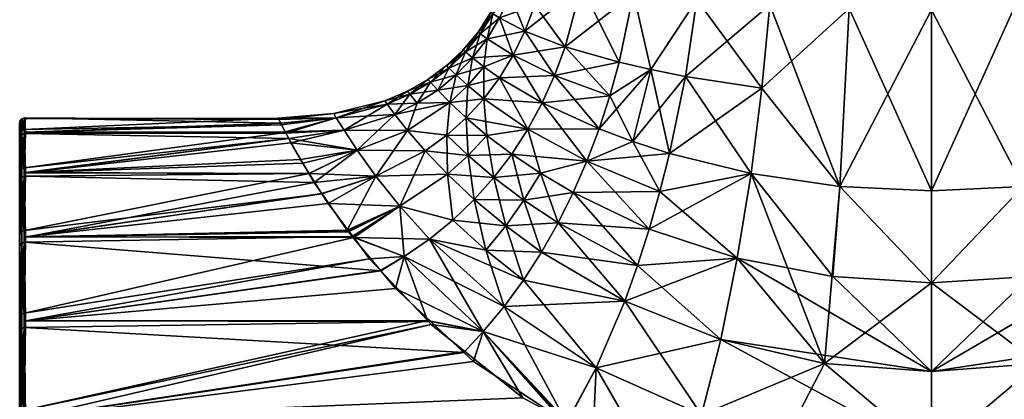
# Model space of a CAD drawing. Extents: x -0.15 to 0.15, y -0.635 to -0.003.
# Tile 281 of 656: x -0.12 to -0.071, y -0.079 to -0.061. Entities that reach past the tile are written whole.
import ezdxf

# ---------------------------------------------------------------- set-up
doc = ezdxf.new("R2010")
doc.units = 0
doc.layers.add('mesh', color=7, linetype='CONTINUOUS')

msp = doc.modelspace()

# ---------------------------------------------------------------- meshes
at = {"layer": 'mesh'}
mesh = msp.add_polyface(dxfattribs=at)
corners = [(-0.080153, -0.0483, 0.0243), (-0.079914, -0.0525, 0.024169), (-0.078889, -0.0525, 0.024041), (-0.080165, -0.0525, 0.024267), (-0.070939, -0.060117, 0.063197), (-0.071111, -0.0525, 0.06307), (-0.070086, -0.0525, 0.062943), (-0.067028, -0.059939, 0.062128), (-0.067401, -0.0525, 0.061894), (-0.06547, -0.0525, 0.061139), (-0.069835, -0.0525, 0.062845), (-0.067028, -0.059939, 0.024984), (-0.070474, -0.068897, 0.02384), (-0.066638, -0.064056, 0.024868), (-0.070939, -0.060117, 0.023914), (-0.069836, -0.0525, 0.024269), (-0.067401, -0.0525, 0.025217), (-0.070107, -0.0525, 0.024164), (-0.07111, -0.0525, 0.024039), (-0.065489, -0.0525, 0.025962), (-0.075, -0.060183, 0.063556), (-0.075, -0.06911, 0.063556), (-0.075, -0.0525, 0.063556), (-0.066638, -0.064056, 0.062243), (-0.070474, -0.068897, 0.063272), (-0.075, -0.060183, 0.023556), (-0.075, -0.0525, 0.023556), (-0.079061, -0.060117, 0.023914), (-0.083362, -0.064056, 0.024868), (-0.079526, -0.068897, 0.02384), (-0.079526, -0.068897, 0.063272), (-0.079061, -0.060117, 0.063197), (-0.07889, -0.0525, 0.063073), (-0.079893, -0.0525, 0.062948), (-0.080164, -0.0525, 0.062842), (-0.075, -0.06911, 0.023556)]
mesh.append_faces([[corners[k] for k in face] for face in [(0, 1, 2, 2), (0, 3, 1, 1), (4, 5, 6, 6), (7, 8, 9, 9), (10, 4, 6, 6), (11, 12, 13, 13), (14, 12, 11, 11), (15, 11, 16, 16), (15, 14, 11, 11), (17, 14, 15, 15), (17, 18, 14, 14), (19, 16, 11, 11), (20, 4, 21, 21), (20, 5, 4, 4), (22, 5, 20, 20), (7, 10, 8, 8), (7, 4, 10, 10), (23, 4, 7, 7), (23, 24, 4, 4), (14, 25, 12, 12), (14, 26, 25, 25), (18, 26, 14, 14), (27, 2, 1, 1), (3, 27, 1, 1), (28, 29, 27, 27), (30, 31, 20, 20), (31, 22, 20, 20), (31, 32, 22, 22), (33, 32, 31, 31), (34, 33, 31, 31), (25, 27, 35, 35), (25, 2, 27, 27), (26, 2, 25, 25)]])
mesh = msp.add_polyface(dxfattribs=at)
corners = [(-0.089706, -0.059382, 0.057942), (-0.090412, -0.062773, 0.058251), (-0.093068, -0.062011, 0.055296), (-0.090412, -0.062773, 0.02886), (-0.089706, -0.059382, 0.029169), (-0.092263, -0.059024, 0.032166), (-0.088847, -0.063136, 0.02761), (-0.090872, -0.064434, 0.028658), (-0.091786, -0.055845, 0.032375), (-0.093597, -0.063424, 0.031585), (-0.093068, -0.062011, 0.031815), (-0.091402, -0.066063, 0.028424), (-0.087138, -0.063477, 0.026526), (-0.082972, -0.059939, 0.024984), (-0.086571, -0.059687, 0.026748), (-0.083362, -0.064056, 0.024868), (-0.079061, -0.060117, 0.023914), (-0.090871, -0.064434, 0.058453), (-0.091402, -0.066063, 0.058688), (-0.093597, -0.063424, 0.055526), (-0.088847, -0.063136, 0.059501), (-0.089741, -0.066689, 0.05988), (-0.086571, -0.059687, 0.060364), (-0.087138, -0.063477, 0.060585), (-0.092263, -0.059024, 0.054945), (-0.089283, -0.055941, 0.057759), (-0.083362, -0.064056, 0.062243), (-0.082972, -0.059939, 0.062128), (-0.083899, -0.068267, 0.062403), (-0.079526, -0.068897, 0.063272), (-0.079061, -0.060117, 0.063197), (-0.080164, -0.0525, 0.062842), (-0.087923, -0.067279, 0.026217)]
mesh.append_faces([[corners[k] for k in face] for face in [(0, 1, 2, 2), (3, 4, 5, 5), (3, 6, 4, 4), (7, 6, 3, 3), (4, 8, 5, 5), (3, 9, 7, 7), (3, 10, 9, 9), (5, 10, 3, 3), (11, 6, 7, 7), (12, 13, 14, 14), (12, 15, 13, 13), (15, 16, 13, 13), (17, 18, 19, 19), (20, 21, 17, 17), (22, 23, 20, 20), (24, 0, 2, 2), (25, 0, 24, 24), (26, 22, 27, 27), (26, 23, 22, 22), (2, 17, 19, 19), (1, 17, 2, 2), (1, 20, 17, 17), (0, 20, 1, 1), (0, 22, 20, 20), (25, 22, 0, 0), (26, 28, 23, 23), (27, 29, 26, 26), (27, 30, 29, 29), (31, 30, 27, 27), (6, 14, 4, 4), (6, 12, 14, 14), (32, 12, 6, 6), (32, 15, 12, 12)]])
mesh = msp.add_polyface(dxfattribs=at)
corners = [(-0.096927, -0.061613, 0.039136), (-0.096311, -0.060577, 0.039267), (-0.096634, -0.060379, 0.041389), (-0.095056, -0.061235, 0.035303), (-0.095637, -0.062431, 0.035091), (-0.093068, -0.062011, 0.031815), (-0.094172, -0.058612, 0.035632), (-0.095791, -0.05945, 0.039381), (-0.094568, -0.059962, 0.035483), (-0.092263, -0.059024, 0.032166), (-0.096209, -0.059239, 0.043556), (-0.097983, -0.062264, 0.045869), (-0.09726, -0.06137, 0.045792), (-0.096927, -0.061613, 0.047975), (-0.098097, -0.062163, 0.043556), (-0.097371, -0.061285, 0.043556), (-0.097983, -0.062264, 0.041242), (-0.094568, -0.059962, 0.051628), (-0.095056, -0.061235, 0.051809), (-0.095791, -0.05945, 0.04773), (-0.093068, -0.062011, 0.055296), (-0.092263, -0.059024, 0.054945), (-0.096311, -0.060577, 0.047844), (-0.095637, -0.062431, 0.05202), (-0.096634, -0.060379, 0.045722), (-0.093597, -0.063424, 0.055526), (-0.09726, -0.06137, 0.04132), (-0.096742, -0.06031, 0.043556), (-0.097641, -0.062555, 0.038989)]
mesh.append_faces([[corners[k] for k in face] for face in [(0, 1, 2, 2), (0, 3, 1, 1), (4, 3, 0, 0), (4, 5, 3, 3), (6, 7, 8, 8), (9, 3, 5, 5), (8, 3, 9, 9), (8, 1, 3, 3), (7, 1, 8, 8), (7, 2, 1, 1), (10, 2, 7, 7), (11, 12, 13, 13), (14, 15, 12, 12), (16, 15, 14, 14), (17, 18, 19, 19), (17, 20, 18, 18), (21, 20, 17, 17), (13, 22, 23, 23), (12, 22, 13, 13), (12, 24, 22, 22), (15, 24, 12, 12), (20, 25, 18, 18), (26, 15, 16, 16), (27, 15, 26, 26), (27, 24, 15, 15), (19, 24, 27, 27), (19, 22, 24, 24), (18, 22, 19, 19), (18, 23, 22, 22), (27, 10, 19, 19), (27, 2, 10, 10), (26, 2, 27, 27), (26, 0, 2, 2), (28, 0, 26, 26)]])
mesh = msp.add_polyface(dxfattribs=at)
corners = [(-0.069719, -0.077629, 0.02372), (-0.075, -0.078023, 0.023556), (-0.075, -0.082079, 0.023556), (-0.065803, -0.084306, 0.023591), (-0.075, -0.073647, 0.063556), (-0.070132, -0.073345, 0.063326), (-0.075, -0.078023, 0.063556), (-0.070474, -0.068897, 0.063272), (-0.075, -0.06911, 0.063556), (-0.070939, -0.060117, 0.063197), (-0.066101, -0.068267, 0.062403), (-0.066638, -0.064056, 0.062243), (-0.065421, -0.072441, 0.062605), (-0.064604, -0.07645, 0.062848), (-0.075, -0.082079, 0.063556), (-0.063654, -0.080165, 0.063131), (-0.070388, -0.085204, 0.063553), (-0.070474, -0.068897, 0.02384), (-0.075, -0.06911, 0.023556), (-0.075, -0.073647, 0.023556), (-0.075, -0.060183, 0.023556), (-0.066101, -0.068267, 0.024708), (-0.066638, -0.064056, 0.024868), (-0.084579, -0.072441, 0.024506), (-0.079868, -0.073345, 0.023785), (-0.085396, -0.07645, 0.024263), (-0.086346, -0.080165, 0.023981), (-0.075413, -0.0855, 0.023556), (-0.079526, -0.068897, 0.063272), (-0.075, -0.060183, 0.063556), (-0.080281, -0.077629, 0.063391), (-0.083787, -0.084412, 0.063526), (-0.079526, -0.068897, 0.02384), (-0.079061, -0.060117, 0.023914)]
mesh.append_faces([[corners[k] for k in face] for face in [(0, 1, 2, 2), (2, 3, 0, 0), (4, 5, 6, 6), (4, 7, 5, 5), (8, 7, 4, 4), (8, 9, 7, 7), (10, 7, 11, 11), (10, 5, 7, 7), (12, 5, 10, 10), (12, 6, 5, 5), (13, 6, 12, 12), (13, 14, 6, 6), (15, 14, 13, 13), (15, 16, 14, 14), (17, 18, 19, 19), (17, 20, 18, 18), (0, 19, 1, 1), (0, 17, 19, 19), (21, 17, 0, 0), (21, 22, 17, 17), (23, 1, 24, 24), (25, 2, 1, 1), (26, 27, 2, 2), (28, 29, 8, 8), (30, 6, 14, 14), (30, 4, 6, 6), (28, 4, 30, 30), (8, 4, 28, 28), (31, 30, 14, 14), (18, 32, 19, 19), (18, 33, 32, 32), (24, 19, 32, 32), (1, 19, 24, 24)]])
mesh = msp.add_polyface(dxfattribs=at)
corners = [(-0.097083, -0.064576, 0.034579), (-0.096312, -0.063545, 0.03485), (-0.097079, -0.062998, 0.036848), (-0.094212, -0.064779, 0.031319), (-0.094914, -0.066073, 0.031017), (-0.096928, -0.066382, 0.03238), (-0.091402, -0.066063, 0.028424), (-0.095637, -0.062431, 0.035091), (-0.096927, -0.061613, 0.039136), (-0.093597, -0.063424, 0.031585), (-0.093068, -0.062011, 0.031815), (-0.090872, -0.064434, 0.028658), (-0.097983, -0.062264, 0.045869), (-0.096927, -0.061613, 0.047975), (-0.097641, -0.062555, 0.048123), (-0.098097, -0.062163, 0.043556), (-0.09726, -0.06137, 0.045792), (-0.095637, -0.062431, 0.05202), (-0.094914, -0.066073, 0.056095), (-0.097951, -0.06552, 0.052833), (-0.097083, -0.064576, 0.052533), (-0.097874, -0.063924, 0.050489), (-0.097079, -0.062998, 0.050263), (-0.096312, -0.063545, 0.052262), (-0.098451, -0.063401, 0.048285), (-0.09726, -0.06137, 0.04132), (-0.097983, -0.062264, 0.041242), (-0.097641, -0.062555, 0.038989), (-0.093597, -0.063424, 0.055526), (-0.095056, -0.061235, 0.051809), (-0.094212, -0.064779, 0.055792), (-0.091402, -0.066063, 0.058688), (-0.097874, -0.063924, 0.036622), (-0.097951, -0.06552, 0.034279)]
mesh.append_faces([[corners[k] for k in face] for face in [(0, 1, 2, 2), (0, 3, 1, 1), (4, 3, 0, 0), (0, 5, 4, 4), (4, 6, 3, 3), (2, 7, 8, 8), (9, 10, 7, 7), (1, 7, 2, 2), (1, 9, 7, 7), (3, 9, 1, 1), (3, 11, 9, 9), (12, 13, 14, 14), (15, 16, 12, 12), (13, 17, 14, 14), (18, 19, 20, 20), (21, 22, 23, 23), (21, 24, 22, 22), (23, 20, 21, 21), (23, 18, 20, 20), (25, 26, 27, 27), (28, 17, 29, 29), (28, 30, 17, 17), (31, 30, 28, 28), (27, 2, 8, 8), (32, 2, 27, 27), (32, 0, 2, 2), (33, 0, 32, 32), (33, 5, 0, 0), (14, 22, 24, 24), (17, 22, 14, 14), (17, 23, 22, 22), (30, 23, 17, 17), (30, 18, 23, 23)]])
mesh = msp.add_polyface(dxfattribs=at)
corners = [(-0.097083, -0.064576, 0.052533), (-0.097951, -0.06552, 0.052833), (-0.098766, -0.064757, 0.050737), (-0.098917, -0.066376, 0.053161), (-0.100849, -0.066135, 0.051294), (-0.100366, -0.064799, 0.048652), (-0.099359, -0.06415, 0.048462), (-0.098451, -0.063401, 0.048285), (-0.097874, -0.063924, 0.050489), (-0.098803, -0.06306, 0.045954), (-0.09972, -0.063757, 0.046046), (-0.09892, -0.062942, 0.043556), (-0.09984, -0.063621, 0.043556), (-0.098803, -0.06306, 0.041157), (-0.09972, -0.063757, 0.041065), (-0.098451, -0.063401, 0.038826), (-0.099359, -0.06415, 0.038649), (-0.098766, -0.064757, 0.036374), (-0.100366, -0.064799, 0.038459), (-0.100734, -0.064352, 0.040967), (-0.100857, -0.064197, 0.043556), (-0.100734, -0.064352, 0.046145), (-0.097951, -0.06552, 0.034279), (-0.098917, -0.066376, 0.033951), (-0.097874, -0.063924, 0.036622), (-0.097641, -0.062555, 0.038989), (-0.097983, -0.062264, 0.041242), (-0.098097, -0.062163, 0.043556), (-0.097983, -0.062264, 0.045869), (-0.097641, -0.062555, 0.048123)]
mesh.append_faces([[corners[k] for k in face] for face in [(0, 1, 2, 2), (3, 2, 1, 1), (4, 5, 2, 2), (6, 7, 8, 8), (6, 9, 7, 7), (10, 9, 6, 6), (10, 11, 9, 9), (12, 11, 10, 10), (12, 13, 11, 11), (14, 13, 12, 12), (14, 15, 13, 13), (16, 15, 14, 14), (16, 17, 15, 15), (16, 18, 17, 17), (14, 19, 16, 16), (12, 20, 14, 14), (10, 21, 12, 12), (6, 5, 10, 10), (6, 2, 5, 5), (8, 2, 6, 6), (8, 0, 2, 2), (22, 17, 23, 23), (24, 17, 22, 22), (24, 15, 17, 17), (25, 15, 24, 24), (25, 13, 15, 15), (26, 13, 25, 25), (26, 11, 13, 13), (27, 11, 26, 26), (27, 9, 11, 11), (28, 9, 27, 27), (28, 7, 9, 9), (29, 7, 28, 28)]])
mesh = msp.add_polyface(dxfattribs=at)
corners = [(-0.092004, -0.067655, 0.028157), (-0.089741, -0.066689, 0.027231), (-0.091402, -0.066063, 0.028424), (-0.088396, -0.069155, 0.026029), (-0.092678, -0.069202, 0.027858), (-0.088921, -0.071, 0.025821), (-0.094914, -0.066073, 0.031017), (-0.094287, -0.06825, 0.02917), (-0.093423, -0.070699, 0.027525), (-0.084579, -0.072441, 0.024506), (-0.079868, -0.073345, 0.023785), (-0.083899, -0.068267, 0.024708), (-0.090872, -0.064434, 0.028658), (-0.094212, -0.064779, 0.031319), (-0.088847, -0.063136, 0.02761), (-0.087923, -0.067279, 0.026217), (-0.090871, -0.064434, 0.058453), (-0.089741, -0.066689, 0.05988), (-0.091402, -0.066063, 0.058688), (-0.088847, -0.063136, 0.059501), (-0.087138, -0.063477, 0.060585), (-0.083899, -0.068267, 0.062403), (-0.084579, -0.072441, 0.062605), (-0.088396, -0.069155, 0.061082), (-0.079526, -0.068897, 0.063272), (-0.080281, -0.077629, 0.063391), (-0.092678, -0.069202, 0.059254), (-0.094287, -0.06825, 0.057942), (-0.092004, -0.067655, 0.058954), (-0.087923, -0.067279, 0.060895), (-0.088921, -0.071, 0.061291), (-0.089499, -0.072802, 0.061521), (-0.093423, -0.070699, 0.059586), (-0.083362, -0.064056, 0.062243), (-0.083362, -0.064056, 0.024868), (-0.079526, -0.068897, 0.02384)]
mesh.append_faces([[corners[k] for k in face] for face in [(0, 1, 2, 2), (0, 3, 1, 1), (4, 3, 0, 0), (4, 5, 3, 3), (6, 0, 2, 2), (7, 4, 0, 0), (8, 5, 4, 4), (9, 10, 11, 11), (2, 12, 13, 13), (1, 14, 2, 2), (1, 15, 14, 14), (3, 15, 1, 1), (3, 11, 15, 15), (5, 11, 3, 3), (5, 9, 11, 11), (16, 17, 18, 18), (19, 20, 17, 17), (21, 22, 23, 23), (24, 25, 21, 21), (26, 27, 28, 28), (23, 29, 21, 21), (23, 28, 29, 29), (30, 28, 23, 23), (30, 26, 28, 28), (31, 32, 26, 26), (17, 28, 18, 18), (17, 29, 28, 28), (20, 29, 17, 17), (20, 21, 29, 29), (33, 24, 21, 21), (11, 34, 15, 15), (11, 35, 34, 34), (10, 35, 11, 11)]])
mesh = msp.add_polyface(dxfattribs=at)
corners = [(-0.10449, -0.065301, 0.043556), (-0.107235, -0.06553, 0.042471), (-0.104364, -0.065513, 0.04064), (-0.107062, -0.065866, 0.04044), (-0.101472, -0.065347, 0.048854), (-0.100366, -0.064799, 0.048652), (-0.100849, -0.066135, 0.051294), (-0.100734, -0.064352, 0.046145), (-0.101847, -0.064844, 0.046249), (-0.100857, -0.064197, 0.043556), (-0.101971, -0.064671, 0.043556), (-0.100734, -0.064352, 0.040967), (-0.101847, -0.064844, 0.040863), (-0.100366, -0.064799, 0.038459), (-0.101472, -0.065347, 0.038257), (-0.098766, -0.064757, 0.036374), (-0.100849, -0.066135, 0.035818), (-0.099359, -0.06415, 0.038649), (-0.09972, -0.063757, 0.041065), (-0.09984, -0.063621, 0.043556), (-0.09972, -0.063757, 0.046046), (-0.104364, -0.065513, 0.046471), (-0.103982, -0.066132, 0.037821), (-0.107204, -0.065592, 0.043549), (-0.107107, -0.065786, 0.046922), (-0.11975, -0.066295, 0.049122), (-0.119884, -0.065568, 0.043961), (-0.11975, -0.065509, 0.043962), (-0.11975, -0.066085, 0.038774), (-0.1197, -0.065549, 0.043561)]
mesh.append_faces([[corners[k] for k in face] for face in [(0, 1, 2, 2), (1, 3, 2, 2), (4, 5, 6, 6), (4, 7, 5, 5), (8, 7, 4, 4), (8, 9, 7, 7), (10, 9, 8, 8), (10, 11, 9, 9), (12, 11, 10, 10), (12, 13, 11, 11), (14, 13, 12, 12), (15, 14, 16, 16), (15, 13, 14, 14), (17, 11, 13, 13), (18, 9, 11, 11), (19, 7, 9, 9), (20, 5, 7, 7), (21, 8, 4, 4), (0, 8, 21, 21), (0, 10, 8, 8), (2, 10, 0, 0), (2, 12, 10, 10), (22, 12, 2, 2), (22, 14, 12, 12), (0, 23, 1, 1), (21, 23, 0, 0), (24, 23, 21, 21), (25, 26, 27, 27), (28, 1, 29, 29), (28, 3, 1, 1), (27, 23, 24, 24), (29, 23, 27, 27), (1, 23, 29, 29)]])
mesh = msp.add_polyface(dxfattribs=at)
corners = [(-0.101231, -0.069878, 0.056396), (-0.10383, -0.071053, 0.057366), (-0.10242, -0.068389, 0.054309), (-0.10545, -0.068706, 0.054415), (-0.103336, -0.067113, 0.051926), (-0.105074, -0.06925, 0.0551), (-0.106598, -0.066751, 0.050516), (-0.103982, -0.066132, 0.04929), (-0.106854, -0.066266, 0.04871), (-0.104364, -0.065513, 0.046471), (-0.103336, -0.067113, 0.035186), (-0.105706, -0.068256, 0.033603), (-0.10242, -0.068389, 0.032802), (-0.10477, -0.069743, 0.031239), (-0.101231, -0.069878, 0.030716), (-0.105073, -0.069261, 0.032005), (-0.098917, -0.066376, 0.033951), (-0.099983, -0.067141, 0.033595), (-0.098883, -0.068299, 0.031616), (-0.100849, -0.066135, 0.035818), (-0.098766, -0.064757, 0.036374), (-0.099983, -0.067141, 0.053517), (-0.097857, -0.067381, 0.055096), (-0.098883, -0.068299, 0.055496), (-0.098917, -0.066376, 0.053161), (-0.100849, -0.066135, 0.051294), (-0.098766, -0.064757, 0.050737), (-0.098617, -0.070563, 0.057677), (-0.101472, -0.065347, 0.048854), (-0.101472, -0.065347, 0.038257), (-0.103982, -0.066132, 0.037821), (-0.098617, -0.070563, 0.029434), (-0.097857, -0.067381, 0.032015)]
mesh.append_faces([[corners[k] for k in face] for face in [(0, 1, 2, 2), (2, 3, 4, 4), (2, 5, 3, 3), (1, 5, 2, 2), (6, 7, 4, 4), (8, 9, 7, 7), (10, 11, 12, 12), (12, 13, 14, 14), (12, 15, 13, 13), (11, 15, 12, 12), (16, 17, 18, 18), (16, 19, 17, 17), (20, 19, 16, 16), (21, 22, 23, 23), (21, 24, 22, 22), (25, 24, 21, 21), (25, 26, 24, 24), (0, 23, 27, 27), (2, 23, 0, 0), (2, 21, 23, 23), (4, 21, 2, 2), (4, 25, 21, 21), (7, 25, 4, 4), (7, 28, 25, 25), (9, 28, 7, 7), (10, 29, 30, 30), (10, 19, 29, 29), (12, 19, 10, 10), (12, 17, 19, 19), (14, 17, 12, 12), (14, 18, 17, 17), (31, 18, 14, 14), (32, 16, 18, 18)]])
mesh = msp.add_polyface(dxfattribs=at)
corners = [(-0.098883, -0.068299, 0.055496), (-0.097555, -0.06955, 0.057225), (-0.098617, -0.070563, 0.057677), (-0.096584, -0.068461, 0.030301), (-0.095705, -0.067301, 0.030677), (-0.096928, -0.066382, 0.03238), (-0.095105, -0.069579, 0.028805), (-0.096004, -0.070845, 0.028403), (-0.094287, -0.06825, 0.02917), (-0.093423, -0.070699, 0.027525), (-0.094914, -0.066073, 0.031017), (-0.092004, -0.067655, 0.028157), (-0.092678, -0.069202, 0.027858), (-0.092678, -0.069202, 0.059254), (-0.095105, -0.069579, 0.058307), (-0.094287, -0.06825, 0.057942), (-0.093423, -0.070699, 0.059586), (-0.097857, -0.067381, 0.055096), (-0.095705, -0.067301, 0.056434), (-0.096584, -0.068461, 0.056811), (-0.096928, -0.066382, 0.054732), (-0.098917, -0.066376, 0.053161), (-0.094914, -0.066073, 0.056095), (-0.097951, -0.06552, 0.052833), (-0.091402, -0.066063, 0.058688), (-0.092004, -0.067655, 0.058954), (-0.094212, -0.064779, 0.055792), (-0.097857, -0.067381, 0.032015), (-0.097951, -0.06552, 0.034279), (-0.097555, -0.06955, 0.029886), (-0.098883, -0.068299, 0.031616), (-0.098617, -0.070563, 0.029434), (-0.098917, -0.066376, 0.033951)]
mesh.append_faces([[corners[k] for k in face] for face in [(0, 1, 2, 2), (3, 4, 5, 5), (3, 6, 4, 4), (7, 6, 3, 3), (8, 6, 9, 9), (8, 4, 6, 6), (10, 4, 8, 8), (10, 5, 4, 4), (8, 11, 10, 10), (9, 12, 8, 8), (13, 14, 15, 15), (16, 14, 13, 13), (17, 18, 19, 19), (17, 20, 18, 18), (21, 20, 17, 17), (0, 19, 1, 1), (0, 17, 19, 19), (20, 22, 18, 18), (20, 23, 22, 22), (21, 23, 20, 20), (24, 25, 26, 26), (27, 5, 28, 28), (27, 3, 5, 5), (29, 3, 27, 27), (29, 7, 3, 3), (29, 30, 31, 31), (27, 30, 29, 29), (28, 32, 27, 27), (25, 22, 26, 26), (25, 18, 22, 22), (15, 18, 25, 25), (15, 19, 18, 18), (14, 19, 15, 15), (14, 1, 19, 19)]])
mesh = msp.add_polyface(dxfattribs=at)
corners = [(-0.1197, -0.068219, 0.033585), (-0.11975, -0.067984, 0.033912), (-0.11975, -0.071077, 0.029707), (-0.1197, -0.066228, 0.038397), (-0.11975, -0.066085, 0.038774), (-0.1197, -0.065549, 0.043561), (-0.11975, -0.065509, 0.043962), (-0.1197, -0.06623, 0.048725), (-0.11975, -0.066295, 0.049122), (-0.1197, -0.068225, 0.053536), (-0.11975, -0.06839, 0.053903), (-0.119884, -0.068036, 0.03394), (-0.119884, -0.07112, 0.029748), (-0.119884, -0.066142, 0.038788), (-0.119884, -0.065568, 0.043961), (-0.119884, -0.066352, 0.049106), (-0.119884, -0.068441, 0.053873), (-0.11975, -0.071652, 0.057979), (-0.119975, -0.068137, 0.033996), (-0.12, -0.07129, 0.029912), (-0.119975, -0.066255, 0.038816), (-0.119975, -0.065684, 0.043958), (-0.119975, -0.066463, 0.049074), (-0.12, -0.068243, 0.034054), (-0.12, -0.066372, 0.038845), (-0.12, -0.065805, 0.043956), (-0.12, -0.066579, 0.04904), (-0.12, -0.068643, 0.05375), (-0.12, -0.071856, 0.057766), (-0.107062, -0.065866, 0.04044)]
mesh.append_faces([[corners[k] for k in face] for face in [(0, 1, 2, 2), (3, 4, 1, 1), (5, 6, 4, 4), (7, 8, 6, 6), (9, 10, 8, 8), (1, 11, 12, 12), (4, 11, 1, 1), (4, 13, 11, 11), (6, 13, 4, 4), (6, 14, 13, 13), (8, 15, 14, 14), (10, 15, 8, 8), (10, 16, 15, 15), (17, 16, 10, 10), (11, 18, 19, 19), (13, 18, 11, 11), (13, 20, 18, 18), (14, 20, 13, 13), (14, 21, 20, 20), (15, 21, 14, 14), (15, 22, 21, 21), (16, 22, 15, 15), (18, 23, 19, 19), (20, 23, 18, 18), (20, 24, 23, 23), (21, 24, 20, 20), (21, 25, 24, 24), (22, 25, 21, 21), (22, 26, 25, 25), (16, 26, 22, 22), (16, 27, 26, 26), (28, 27, 16, 16), (3, 29, 4, 4)]])
mesh = msp.add_polyface(dxfattribs=at)
corners = [(-0.103336, -0.067113, 0.035186), (-0.103982, -0.066132, 0.037821), (-0.10671, -0.066533, 0.037399), (-0.103336, -0.067113, 0.051926), (-0.105714, -0.068256, 0.053518), (-0.106008, -0.067754, 0.052518), (-0.10545, -0.068706, 0.054415), (-0.106598, -0.066751, 0.050516), (-0.106711, -0.066537, 0.049719), (-0.103982, -0.066132, 0.04929), (-0.106854, -0.066266, 0.04871), (-0.107107, -0.065786, 0.046922), (-0.104364, -0.065513, 0.046471), (-0.106868, -0.066246, 0.038145), (-0.106888, -0.066207, 0.038383), (-0.104364, -0.065513, 0.04064), (-0.107062, -0.065866, 0.04044), (-0.106134, -0.067575, 0.034685), (-0.105706, -0.068256, 0.033603), (-0.1197, -0.068219, 0.033585), (-0.1197, -0.066228, 0.038397), (-0.1197, -0.068225, 0.053536), (-0.1197, -0.06623, 0.048725), (-0.1197, -0.071397, 0.057667), (-0.105074, -0.06925, 0.0551), (-0.11975, -0.071077, 0.029707), (-0.105073, -0.069261, 0.032005), (-0.11975, -0.067984, 0.033912), (-0.11975, -0.066295, 0.049122), (-0.11975, -0.065509, 0.043962), (-0.11975, -0.06839, 0.053903)]
mesh.append_faces([[corners[k] for k in face] for face in [(0, 1, 2, 2), (3, 4, 5, 5), (3, 6, 4, 4), (7, 3, 5, 5), (8, 9, 7, 7), (10, 9, 8, 8), (11, 12, 10, 10), (1, 13, 2, 2), (1, 14, 13, 13), (15, 14, 1, 1), (15, 16, 14, 14), (0, 17, 18, 18), (2, 17, 0, 0), (19, 17, 2, 2), (18, 17, 19, 19), (20, 14, 16, 16), (13, 14, 20, 20), (8, 7, 21, 21), (22, 11, 10, 10), (23, 6, 24, 24), (21, 5, 4, 4), (7, 5, 21, 21), (25, 18, 19, 19), (25, 26, 18, 18), (27, 13, 20, 20), (27, 2, 13, 13), (19, 2, 27, 27), (28, 8, 21, 21), (28, 10, 8, 8), (22, 10, 28, 28), (29, 11, 22, 22), (30, 4, 6, 6), (21, 4, 30, 30)]])
mesh = msp.add_polyface(dxfattribs=at)
corners = [(-0.12, -0.083744, 0.036999), (-0.12, -0.075306, 0.026699), (-0.12, -0.082107, 0.037677), (-0.12, -0.080016, 0.024634), (-0.12, -0.0855, 0.036768), (-0.119999, -0.085102, 0.023832), (-0.11975, -0.079934, 0.02435), (-0.119884, -0.07995, 0.024407), (-0.119965, -0.085135, 0.023719), (-0.11975, -0.075153, 0.026446), (-0.119884, -0.075183, 0.026496), (-0.11975, -0.071077, 0.029707), (-0.119884, -0.07112, 0.029748), (-0.11975, -0.067984, 0.033912), (-0.11975, -0.071652, 0.057979), (-0.119884, -0.071693, 0.057937), (-0.119884, -0.068441, 0.053873), (-0.11975, -0.075857, 0.061072), (-0.119884, -0.075885, 0.06102), (-0.11975, -0.080719, 0.062971), (-0.119884, -0.080733, 0.062914), (-0.11975, -0.085907, 0.063547), (-0.119975, -0.079982, 0.024518), (-0.12, -0.07129, 0.029912), (-0.119884, -0.068036, 0.03394), (-0.12, -0.071856, 0.057766), (-0.119975, -0.075941, 0.060919), (-0.119975, -0.080761, 0.062802), (-0.119884, -0.085906, 0.063488), (-0.12, -0.075999, 0.060813), (-0.12, -0.080789, 0.062684), (-0.119975, -0.085903, 0.063373)]
mesh.append_faces([[corners[k] for k in face] for face in [(0, 1, 2, 2), (0, 3, 1, 1), (4, 5, 3, 3), (6, 7, 8, 8), (9, 7, 6, 6), (9, 10, 7, 7), (11, 10, 9, 9), (11, 12, 10, 10), (13, 12, 11, 11), (14, 15, 16, 16), (17, 15, 14, 14), (17, 18, 15, 15), (19, 18, 17, 17), (19, 20, 18, 18), (21, 20, 19, 19), (7, 22, 5, 5), (10, 22, 7, 7), (12, 23, 10, 10), (24, 23, 12, 12), (15, 25, 16, 16), (18, 25, 15, 15), (18, 26, 25, 25), (20, 26, 18, 18), (20, 27, 26, 26), (28, 27, 20, 20), (22, 3, 5, 5), (10, 3, 22, 22), (10, 1, 3, 3), (23, 1, 10, 10), (26, 29, 25, 25), (27, 29, 26, 26), (27, 30, 29, 29), (31, 30, 27, 27)]])
mesh = msp.add_polyface(dxfattribs=at)
corners = [(-0.1197, -0.080331, 0.024286), (-0.1197, -0.085094, 0.02356), (-0.093271, -0.080339, 0.024301), (-0.095163, -0.079324, 0.024533), (-0.098022, -0.077037, 0.025535), (-0.1197, -0.071389, 0.029452), (-0.10477, -0.069743, 0.031239), (-0.105073, -0.069261, 0.032005), (-0.10376, -0.071087, 0.029831), (-0.103505, -0.071425, 0.029477), (-0.1197, -0.07552, 0.02628), (-0.102177, -0.073048, 0.027978), (-0.102719, -0.072471, 0.028382), (-0.099864, -0.075513, 0.026254), (-0.1197, -0.071397, 0.057667), (-0.105074, -0.06925, 0.0551), (-0.10383, -0.071053, 0.057366), (-0.103769, -0.071142, 0.057478), (-0.103574, -0.071375, 0.057678), (-0.09807, -0.077082, 0.061646), (-0.097588, -0.077533, 0.0619), (-0.1197, -0.080342, 0.062829), (-0.1197, -0.075529, 0.060837), (-0.101445, -0.073927, 0.059867), (-0.099706, -0.075553, 0.060784), (-0.102166, -0.073063, 0.059126), (-0.093294, -0.080348, 0.062796), (-0.11975, -0.079934, 0.02435), (-0.119821, -0.085095, 0.023585), (-0.11975, -0.075153, 0.026446), (-0.11975, -0.071077, 0.029707), (-0.11975, -0.071652, 0.057979), (-0.11975, -0.06839, 0.053903), (-0.11975, -0.075857, 0.061072), (-0.11975, -0.080719, 0.062971), (-0.099681, -0.075709, 0.026117), (-0.10545, -0.068706, 0.054415), (-0.092982, -0.080552, 0.062862)]
mesh.append_faces([[corners[k] for k in face] for face in [(0, 1, 2, 2), (3, 4, 0, 0), (5, 6, 7, 7), (5, 8, 6, 6), (5, 9, 8, 8), (10, 11, 12, 12), (13, 11, 10, 10), (14, 15, 16, 16), (14, 17, 18, 18), (16, 17, 14, 14), (19, 20, 21, 21), (22, 23, 24, 24), (25, 23, 22, 22), (20, 26, 21, 21), (0, 27, 28, 28), (10, 29, 27, 27), (5, 30, 29, 29), (14, 31, 32, 32), (22, 33, 31, 31), (21, 34, 33, 33), (27, 13, 10, 10), (0, 35, 27, 27), (5, 7, 30, 30), (29, 9, 5, 5), (29, 12, 9, 9), (10, 12, 29, 29), (32, 36, 14, 14), (31, 25, 22, 22), (31, 18, 25, 25), (14, 18, 31, 31), (33, 19, 21, 21), (22, 24, 33, 33), (21, 37, 34, 34)]])
mesh = msp.add_polyface(dxfattribs=at)
corners = [(-0.080281, -0.077629, 0.063391), (-0.085396, -0.07645, 0.062848), (-0.084579, -0.072441, 0.062605), (-0.086346, -0.080165, 0.023981), (-0.085396, -0.07645, 0.024263), (-0.090127, -0.07455, 0.025339), (-0.086346, -0.080165, 0.063131), (-0.091699, -0.081394, 0.063129), (-0.091536, -0.077839, 0.062339), (-0.087278, -0.08308, 0.063351), (-0.083787, -0.084412, 0.063526), (-0.088687, -0.082797, 0.023739), (-0.091536, -0.077839, 0.024772), (-0.092971, -0.0805, 0.024264), (-0.093423, -0.070699, 0.027525), (-0.09424, -0.07214, 0.027159), (-0.089499, -0.072802, 0.02559), (-0.084579, -0.072441, 0.024506), (-0.088921, -0.071, 0.025821), (-0.075, -0.078023, 0.023556), (-0.075, -0.082079, 0.023556), (-0.081663, -0.084879, 0.023565), (-0.075413, -0.0855, 0.023556), (-0.095128, -0.073517, 0.02676), (-0.089499, -0.072802, 0.061521), (-0.090127, -0.074551, 0.061772), (-0.088921, -0.071, 0.061291), (-0.088396, -0.069155, 0.061082), (-0.083899, -0.068267, 0.062403), (-0.095128, -0.073517, 0.060352), (-0.092678, -0.069202, 0.059254), (-0.093423, -0.070699, 0.059586), (-0.09424, -0.07214, 0.059952), (-0.087335, -0.083198, 0.023706), (-0.092982, -0.080552, 0.062862)]
mesh.append_faces([[corners[k] for k in face] for face in [(0, 1, 2, 2), (3, 4, 5, 5), (6, 7, 8, 8), (6, 9, 7, 7), (10, 9, 6, 6), (11, 12, 13, 13), (14, 15, 16, 16), (17, 5, 4, 4), (16, 18, 14, 14), (4, 19, 17, 17), (3, 20, 4, 4), (21, 22, 3, 3), (16, 17, 18, 18), (16, 5, 17, 17), (15, 5, 16, 16), (15, 23, 5, 5), (24, 1, 25, 25), (24, 2, 1, 1), (26, 2, 24, 24), (26, 27, 2, 2), (28, 0, 2, 2), (6, 0, 10, 10), (6, 1, 0, 0), (8, 1, 6, 6), (8, 25, 1, 1), (29, 25, 8, 8), (24, 30, 26, 26), (25, 31, 24, 24), (29, 32, 25, 25), (12, 3, 5, 5), (11, 3, 12, 12), (11, 33, 3, 3), (7, 34, 8, 8)]])
mesh = msp.add_polyface(dxfattribs=at)
corners = [(-0.101231, -0.069878, 0.056396), (-0.103769, -0.071142, 0.057478), (-0.10383, -0.071053, 0.057366), (-0.10102, -0.072351, 0.058695), (-0.102166, -0.073063, 0.059126), (-0.103574, -0.071375, 0.057678), (-0.101231, -0.069878, 0.030716), (-0.10376, -0.071087, 0.029831), (-0.103505, -0.071425, 0.029477), (-0.10477, -0.069743, 0.031239), (-0.10102, -0.072351, 0.028416), (-0.102719, -0.072471, 0.028382), (-0.102177, -0.073048, 0.027978), (-0.099771, -0.071498, 0.028944), (-0.098617, -0.070563, 0.029434), (-0.096004, -0.070845, 0.028403), (-0.09424, -0.07214, 0.027159), (-0.095105, -0.069579, 0.028805), (-0.093423, -0.070699, 0.027525), (-0.095128, -0.073517, 0.02676), (-0.099771, -0.071498, 0.058167), (-0.097121, -0.076056, 0.061253), (-0.093423, -0.070699, 0.059586), (-0.096004, -0.070845, 0.058708), (-0.095105, -0.069579, 0.058307), (-0.09424, -0.07214, 0.059952), (-0.096986, -0.072043, 0.059147), (-0.098617, -0.070563, 0.057677), (-0.090127, -0.074551, 0.061772), (-0.095128, -0.073517, 0.060352), (-0.096986, -0.072043, 0.027964), (-0.097555, -0.06955, 0.029886), (-0.096089, -0.074824, 0.026326), (-0.097555, -0.06955, 0.057225), (-0.096089, -0.074824, 0.060785)]
mesh.append_faces([[corners[k] for k in face] for face in [(0, 1, 2, 2), (3, 4, 5, 5), (6, 7, 8, 8), (6, 9, 7, 7), (10, 11, 12, 12), (10, 8, 11, 11), (13, 8, 10, 10), (13, 6, 8, 8), (14, 6, 13, 13), (15, 16, 17, 17), (18, 17, 16, 16), (15, 19, 16, 16), (0, 5, 1, 1), (0, 3, 5, 5), (20, 3, 0, 0), (20, 21, 3, 3), (22, 23, 24, 24), (25, 23, 22, 22), (25, 26, 23, 23), (0, 27, 20, 20), (28, 25, 22, 22), (29, 26, 25, 25), (30, 15, 31, 31), (30, 19, 15, 15), (32, 13, 10, 10), (30, 14, 13, 13), (31, 14, 30, 30), (23, 33, 24, 24), (23, 27, 33, 33), (26, 27, 23, 23), (26, 20, 27, 27), (29, 20, 26, 26), (29, 34, 20, 20)]])
mesh = msp.add_polyface(dxfattribs=at)
corners = [(-0.091536, -0.077839, 0.024772), (-0.096089, -0.074824, 0.026326), (-0.097121, -0.076056, 0.025858), (-0.10102, -0.072351, 0.028416), (-0.102177, -0.073048, 0.027978), (-0.099864, -0.075513, 0.026254), (-0.097121, -0.076056, 0.061253), (-0.097588, -0.077533, 0.0619), (-0.09807, -0.077082, 0.061646), (-0.093294, -0.080348, 0.062796), (-0.092982, -0.080552, 0.062862), (-0.10102, -0.072351, 0.058695), (-0.101445, -0.073927, 0.059867), (-0.102166, -0.073063, 0.059126), (-0.099706, -0.075553, 0.060784), (-0.095163, -0.079324, 0.024533), (-0.093271, -0.080339, 0.024301), (-0.098022, -0.077037, 0.025535), (-0.099681, -0.075709, 0.026117), (-0.092971, -0.0805, 0.024264), (-0.096089, -0.074824, 0.060785), (-0.099771, -0.071498, 0.058167), (-0.095128, -0.073517, 0.02676), (-0.096986, -0.072043, 0.027964), (-0.090127, -0.07455, 0.025339), (-0.099771, -0.071498, 0.028944), (-0.091536, -0.077839, 0.062339), (-0.095128, -0.073517, 0.060352), (-0.1197, -0.080331, 0.024286), (-0.1197, -0.080342, 0.062829), (-0.1196, -0.0855, 0.023555), (-0.088687, -0.082797, 0.023739), (-0.11975, -0.079934, 0.02435), (-0.11975, -0.075857, 0.061072), (-0.11975, -0.080719, 0.062971), (-0.091699, -0.081394, 0.063129)]
mesh.append_faces([[corners[k] for k in face] for face in [(0, 1, 2, 2), (3, 4, 5, 5), (6, 7, 8, 8), (6, 9, 7, 7), (10, 9, 6, 6), (11, 12, 13, 13), (6, 12, 11, 11), (6, 14, 12, 12), (8, 14, 6, 6), (2, 15, 16, 16), (2, 17, 15, 15), (18, 17, 2, 2), (19, 2, 16, 16), (19, 0, 2, 2), (20, 6, 21, 21), (20, 10, 6, 6), (1, 22, 23, 23), (1, 24, 22, 22), (0, 24, 1, 1), (2, 5, 18, 18), (2, 3, 5, 5), (1, 3, 2, 2), (23, 25, 1, 1), (26, 20, 27, 27), (26, 10, 20, 20), (28, 16, 15, 15), (28, 17, 18, 18), (29, 9, 10, 10), (30, 19, 16, 16), (30, 31, 19, 19), (32, 18, 5, 5), (33, 14, 8, 8), (34, 10, 35, 35)]])

doc.saveas('drawing.dxf')
